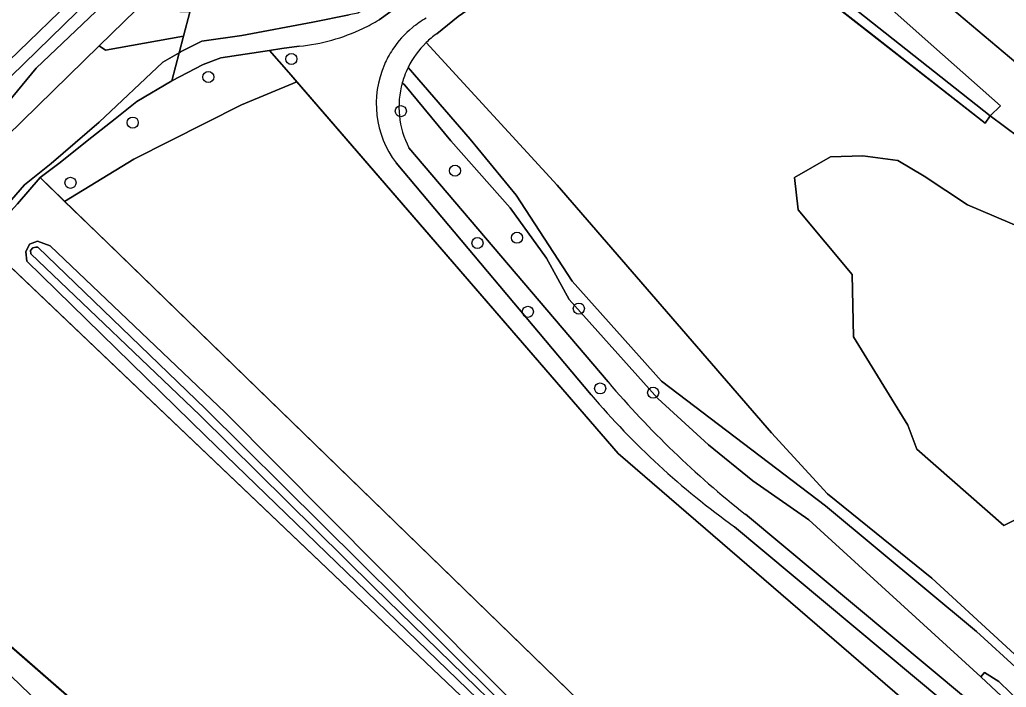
# Model space of a CAD drawing. Extents: x 159626 to 160723, y 388173 to 389416.
# Drawn here: x 160255.9 to 160342.8, y 389099.8 to 389158.7 of the extents above; entities that cross this region are included whole.
import ezdxf

# ---------------------------------------------------------------- set-up
doc = ezdxf.new("R2010")
doc.units = 0
for name, color, linetype in [('IMGEO_Boom', 7, 'Continuous'), ('IMGEO_Grasland_agrarisch', 7, 'Continuous'), ('IMGEO_Grasland_overig', 7, 'Continuous'), ('IMGEO_Hek', 7, 'Continuous'), ('IMGEO_Loofbos', 7, 'Continuous'), ('IMGEO_Oever', 7, 'Continuous'), ('IMGEO_Rijbaan_lokaal_halfverhard', 7, 'Continuous'), ('IMGEO_Sloot', 7, 'Continuous'), ('IMGEO_Voetpad_halfverhard', 7, 'Continuous'), ('IMGEO_Waterloop', 7, 'Continuous')]:
    doc.layers.add(name, color=color, linetype=linetype)

msp = doc.modelspace()

# ---------------------------------------------------------------- linework, layer by layer
at = {"layer": 'IMGEO_Boom'}
for centre in [(160279.824, 389155.224), (160272.503, 389153.627), (160289.465, 389150.619), (160265.838, 389149.613), (160294.243, 389145.368), (160260.348, 389144.299), (160296.222, 389138.985), (160299.703, 389139.453), (160300.666, 389132.922), (160305.161, 389133.208), (160307.036, 389126.165), (160311.707, 389125.791)]:
    msp.add_circle(centre, 0.489, dxfattribs=at)
at = {"layer": 'IMGEO_Grasland_agrarisch'}
for points in [[(160315.396, 389176.775), (160324.762, 389169.892), (160331.245, 389165.394), (160338.643, 389159.145), (160347.019, 389152.087), (160352.744, 389148.485), (160362.481, 389143.194), (160364.174, 389140.654), (160364.704, 389138.643), (160372.535, 389131.869), (160369.254, 389128.377), (160347.347, 389145.31), (160343.945, 389148.328), (160341.403, 389150.192), (160340.96, 389149.55), (160330.767, 389157.542), (160320.794, 389165.363), (160311.778, 389172.432), (160311.337, 389172.767), (160311.17, 389172.542)], [(160291.697, 389156.663), (160303.255, 389144.098), (160322.129, 389122.246), (160327.08, 389116.861), (160336.286, 389109.428), (160348.667, 389098.037), (160352.06, 389095.291), (160362.605, 389107.106), (160367.928, 389109.481), (160372.684, 389108.321), (160388.604, 389124.243), (160390.907, 389123.754), (160395.669, 389119.323), (160396.15, 389119.999), (160397.362, 389121.837), (160403.308, 389130.162), (160416.01, 389147.19), (160434.863, 389173.013)], [(160302.344, 389164.436), (160294.511, 389158.979), (160292.629, 389157.437)], [(160294.768, 389099.059), (160252.648, 389139.166), (160251.555, 389138), (160249.2, 389136.104), (160246.594, 389133.749), (160244.696, 389131.951), (160242.919, 389130.27), (160240.642, 389127.616), (160238.966, 389125.756), (160237.093, 389123.767), (160234.845, 389121.103), (160302.807, 389061.715)]]:
    msp.add_lwpolyline(points, dxfattribs=at)
for points in [[(160263.46, 389139.141), (160332.64, 389071.965), (160329.451, 389069.055), (160352.435, 389047.709), (160351.585, 389046.803), (160351.754, 389046.685), (160354.748, 389049.457), (160357.289, 389052.093), (160367.898, 389069.287), (160308.615, 389120.431), (160280.294, 389153.196), (160275.415, 389151.183), (160265.94, 389146.372), (160259.834, 389142.662)], [(160333.271, 389146.263), (160335.599, 389144.887), (160339.409, 389142.347), (160348.046, 389138.671), (160349.766, 389132.718), (160355.322, 389130.469), (160356.512, 389129.278), (160354.131, 389125.309), (160351.882, 389121.208), (160348.707, 389117.107), (160342.622, 389114.065), (160334.949, 389120.812), (160334.155, 389122.928), (160329.355, 389130.705), (160329.249, 389136.209), (160324.487, 389141.924), (160324.169, 389144.781), (160327.344, 389146.58), (160330.202, 389146.686)]]:
    msp.add_lwpolyline(points, close=True, dxfattribs=at)
msp.add_arc((160297.158, 389151.035), 7.842, 125.27839, 134.13898, dxfattribs=at)
at = {"layer": 'IMGEO_Grasland_overig'}
for points in [[(160319.905, 389216.906), (160317.966, 389215.025), (160255.091, 389153.665), (160229.33, 389128.502), (160218.769, 389118.226), (160214.731, 389114.586), (160211.458, 389111.496), (160207.818, 389108.223), (160202.954, 389104.216), (160192.615, 389095.987), (160184.408, 389089.615), (160162.973, 389073.86), (160152.253, 389066.627), (160147.88, 389063.446), (160139.623, 389058.041), (160134.064, 389054.013), (160130.126, 389051.391), (160126.207, 389049.186), (160120.19, 389045.789), (160114.797, 389042.585), (160107.046, 389038.681), (160094.504, 389033.155), (160076.791, 389025.521), (160066.26, 389021.528)], [(160300.083, 389167.7), (160287.549, 389158.682)], [(160251.136, 389146.908), (160257.325, 389154.402), (160264.306, 389161.069)], [(160280.514, 389156.345), (160278.976, 389156.131), (160277.897, 389155.97), (160279.585, 389154.017), (160280.294, 389153.196), (160308.615, 389120.431), (160367.898, 389069.287), (160368.589, 389067.657)], [(160306.25, 389125.605), (160289.048, 389146.053)], [(160367.427, 389072.83), (160347.925, 389089.69), (160318.879, 389113.97)]]:
    msp.add_lwpolyline(points, dxfattribs=at)
msp.add_lwpolyline([(160277.897, 389155.97), (160273.607, 389155.331), (160272.039, 389154.727), (160269.287, 389153.299), (160266.191, 389151.481), (160264.293, 389149.952), (160261.818, 389148.007), (160259.432, 389146.08), (160257.677, 389144.757), (160259.834, 389142.662), (160265.94, 389146.372), (160275.415, 389151.183), (160280.294, 389153.196), (160279.585, 389154.017)], close=True, dxfattribs=at)
for centre, radius, start, end in [((160278.741, 389173.27), 17.041, 295.67887, 301.124), ((160295.938, 389151.319), 8.613, 119.37541, 129.30515), ((160278.875, 389173.043), 16.778, 275.60561, 295.6016), ((160295.958, 389151.281), 8.655, 129.24969, 146.52027), ((160295.669, 389151.457), 8.317, 146.4314, 151.88923), ((160295.334, 389151.588), 7.96, 151.58394, 156.66564), ((160295.969, 389151.272), 8.669, 156.41202, 217.01913), ((160359.609, 389170.851), 69.959, 220.29644, 234.3953)]:
    msp.add_arc(centre, radius, start, end, dxfattribs=at)
at = {"layer": 'IMGEO_Hek'}
for points in [[(160311.337, 389172.767), (160340.96, 389149.55)], [(160352.06, 389095.291), (160348.667, 389098.037), (160336.286, 389109.428), (160327.08, 389116.861), (160322.129, 389122.246), (160303.255, 389144.098), (160291.697, 389156.663)], [(160279.585, 389154.017), (160308.615, 389120.431), (160367.898, 389069.287)], [(160332.64, 389071.965), (160257.677, 389144.757)], [(160252.482, 389139.324), (160294.768, 389099.059), (160318.674, 389076.046), (160327.505, 389067.28)], [(160302.807, 389061.715), (160233.966, 389121.792)]]:
    msp.add_lwpolyline(points, dxfattribs=at)
at = {"layer": 'IMGEO_Loofbos'}
for points in [[(160313.454, 389174.995), (160312.339, 389175.972), (160311.721, 389175.968), (160315.424, 389173.078), (160330.651, 389161.462), (160336.458, 389156.303), (160342.321, 389151.094), (160341.403, 389150.192), (160343.945, 389148.328), (160347.347, 389145.31), (160369.254, 389128.377), (160372.535, 389131.869), (160364.704, 389138.643), (160364.174, 389140.654), (160362.481, 389143.194), (160352.744, 389148.485), (160347.019, 389152.087), (160338.643, 389159.145), (160331.245, 389165.394), (160324.762, 389169.892), (160315.396, 389176.775)], [(160336.286, 389109.428), (160327.08, 389116.861), (160322.129, 389122.246), (160303.255, 389144.098), (160291.697, 389156.663)], [(160290.106, 389154.475), (160295.578, 389148.147), (160299.637, 389143.199), (160304.581, 389135.635), (160312.432, 389126.808), (160326.896, 389115.805), (160340.204, 389104.745), (160351.416, 389094.503), (160352.06, 389095.291), (160348.667, 389098.037), (160336.286, 389109.428)], [(160373.575, 389073.1), (160365.805, 389079.502), (160363.057, 389082.324), (160359.348, 389086.307), (160357.772, 389086.519), (160356.853, 389086.197), (160352.844, 389089.158), (160342.418, 389099.034), (160340.579, 389100.745), (160325.418, 389114.591), (160320.492, 389118.015), (160316.595, 389121.202), (160312.126, 389125.271), (160304.309, 389134), (160302.313, 389137.652), (160299.09, 389142.106), (160293.869, 389147.994), (160289.81, 389152.904), (160289.593, 389153.128)], [(160290.181, 389147.394), (160307.735, 389126.735)], [(160302.807, 389061.715), (160234.845, 389121.103), (160232.421, 389118.822), (160230.363, 389117.011), (160282.003, 389072.548)], [(160258.308, 389094.196), (160240.407, 389110.301), (160236.709, 389113.625), (160233.919, 389116.229), (160233.834, 389116.809), (160234.033, 389117.345), (160234.492, 389117.498), (160235.066, 389117.498), (160235.374, 389117.395), (160242.019, 389111.87), (160249.031, 389106.369), (160255.116, 389100.802), (160262.533, 389093.653)], [(160319.834, 389115.068), (160348.851, 389090.858), (160368.871, 389073.446), (160369.71, 389072.699), (160370.559, 389071.659), (160371.156, 389070.581)]]:
    msp.add_lwpolyline(points, dxfattribs=at)
for points in [[(160348.707, 389117.107), (160351.882, 389121.208), (160354.131, 389125.309), (160356.512, 389129.278), (160355.322, 389130.469), (160349.766, 389132.718), (160348.046, 389138.671), (160339.409, 389142.347), (160335.599, 389144.887), (160333.271, 389146.263), (160330.202, 389146.686), (160327.344, 389146.58), (160324.169, 389144.781), (160324.487, 389141.924), (160329.249, 389136.209), (160329.355, 389130.705), (160334.155, 389122.928), (160334.949, 389120.812), (160342.622, 389114.065)], [(160252.648, 389139.166), (160294.768, 389099.059), (160318.674, 389076.046), (160327.505, 389067.28), (160328.137, 389067.796), (160325.233, 389070.56), (160296.217, 389098.803), (160272.256, 389121.974), (160256.491, 389137.391), (160256.425, 389138.199), (160256.746, 389138.887), (160257.45, 389139.147), (160258.555, 389138.737), (160274.024, 389124.001), (160305.737, 389092.049), (160329.451, 389069.055), (160332.64, 389071.965), (160263.46, 389139.141), (160259.834, 389142.662), (160257.677, 389144.757), (160255.685, 389142.436), (160253.36, 389139.927)]]:
    msp.add_lwpolyline(points, close=True, dxfattribs=at)
for centre, radius, start, end in [((160297.183, 389151.002), 7.883, 134.09713, 153.85747), ((160297.17, 389151.008), 7.868, 164.36765, 207.34235), ((160373.306, 389182.627), 86.16, 220.4439, 231.63883)]:
    msp.add_arc(centre, radius, start, end, dxfattribs=at)
at = {"layer": 'IMGEO_Oever'}
for points in [[(160325.463, 389216.262), (160324.437, 389216.772), (160323.325, 389216.711), (160321.473, 389215.12), (160313.902, 389208.296), (160304.595, 389198.376), (160291.378, 389185.58), (160276.375, 389171.503), (160271.95, 389167.308), (160270.459, 389165.895), (160267.351, 389163.284), (160264.306, 389161.069), (160257.325, 389154.402), (160251.136, 389146.908), (160237.436, 389132.278), (160227.143, 389122.788), (160220.735, 389116.556), (160210.477, 389107.094), (160204.81, 389102.364), (160192.585, 389093.933)], [(160203.231, 389099.769), (160204.027, 389100.448), (160206.182, 389101.947), (160214.676, 389109.416), (160224.225, 389118.69), (160225.519, 389119.837), (160227.31, 389121.57), (160239.91, 389133.467), (160252.005, 389145.767), (160262.864, 389156.368), (160271.506, 389164.805), (160272.973, 389166.237), (160298.048, 389190.765), (160309.63, 389202.134), (160315.114, 389207.517), (160320.537, 389211.754), (160325.463, 389216.262)], [(160306.957, 389175.84), (160307.445, 389177.052), (160306.456, 389177.499), (160305.471, 389176.179), (160302.871, 389172.495), (160301.587, 389170.799), (160299.078, 389168.78), (160296.325, 389166.425), (160293.664, 389164.681), (160287.855, 389160.614), (160285.684, 389159.268), (160284.924, 389159.108), (160281.704, 389158.453), (160275.455, 389157.296), (160271.919, 389156.785), (160270.052, 389155.842), (160269.932, 389155.771), (160269.287, 389153.299), (160272.039, 389154.727), (160273.607, 389155.331), (160277.897, 389155.97), (160278.976, 389156.131), (160280.514, 389156.345)], [(160287.549, 389158.682), (160300.083, 389167.7)], [(160255.685, 389142.436), (160257.677, 389144.757), (160259.432, 389146.08), (160261.818, 389148.007), (160264.293, 389149.952), (160266.191, 389151.481), (160269.287, 389153.299), (160269.932, 389155.771), (160268.503, 389154.934), (160262.88, 389149.648), (160258.652, 389146.015), (160256.297, 389144.118), (160254.767, 389142.344)], [(160359.715, 389087.106), (160359.109, 389087.468), (160358.049, 389087.531), (160357.068, 389087.561), (160355.643, 389087.837), (160352.358, 389090.27), (160350.975, 389091.45), (160350.415, 389092.32), (160342.187, 389100.315), (160340.923, 389101.127), (160340.579, 389100.745), (160342.418, 389099.034), (160352.844, 389089.158), (160356.853, 389086.197), (160357.772, 389086.519), (160359.348, 389086.307), (160363.057, 389082.324), (160365.805, 389079.502), (160373.575, 389073.1), (160373.852, 389072.829), (160376.563, 389069.811)]]:
    msp.add_lwpolyline(points, dxfattribs=at)
for points in [[(160307.639, 389176.964), (160307.445, 389177.052), (160306.957, 389175.84), (160310.234, 389173.602), (160310.355, 389173.509), (160310.423, 389173.596), (160311.361, 389172.8), (160311.337, 389172.767), (160311.778, 389172.432), (160320.794, 389165.363), (160330.767, 389157.542), (160340.96, 389149.55), (160341.403, 389150.192)], [(160258.555, 389138.737), (160257.45, 389139.147), (160256.746, 389138.887), (160256.425, 389138.199), (160256.491, 389137.391), (160272.256, 389121.974), (160296.217, 389098.803), (160325.233, 389070.56), (160328.137, 389067.796), (160337.64, 389058.104), (160348.561, 389046.936), (160350.248, 389046.044), (160351.585, 389046.803), (160352.435, 389047.709), (160329.451, 389069.055), (160305.737, 389092.049), (160274.024, 389124.001)], [(160350.11, 389048.432), (160350.005, 389048.039), (160349.548, 389047.858), (160337.944, 389058.713), (160329.654, 389067.062), (160318.858, 389077.717), (160304.9, 389091.324), (160296.164, 389099.802), (160287.125, 389108.607), (160271.738, 389123.806), (160256.839, 389138.032), (160256.838, 389138.321), (160257.037, 389138.551), (160257.281, 389138.612), (160257.471, 389138.612), (160272.242, 389124.38), (160292.757, 389104.029), (160305.403, 389091.429), (160327.183, 389070.352), (160343.717, 389054.005)], [(160273.282, 389082.119), (160292.191, 389065.922), (160299.995, 389058.984), (160303.193, 389056.141), (160303.824, 389056.419), (160304.424, 389057.123), (160301.104, 389060.061), (160274.582, 389083.528), (160262.533, 389093.653), (160255.116, 389100.802), (160249.031, 389106.369), (160242.019, 389111.87), (160235.374, 389117.395), (160235.066, 389117.498), (160234.492, 389117.498), (160234.033, 389117.345), (160233.834, 389116.809), (160233.919, 389116.229), (160236.709, 389113.625), (160240.407, 389110.301), (160258.308, 389094.196), (160267.179, 389086.682)]]:
    msp.add_lwpolyline(points, close=True, dxfattribs=at)
for centre, radius, start, end in [((160278.741, 389173.27), 17.041, 295.67887, 301.124), ((160278.875, 389173.043), 16.778, 275.60561, 295.6016)]:
    msp.add_arc(centre, radius, start, end, dxfattribs=at)
at = {"layer": 'IMGEO_Rijbaan_lokaal_halfverhard'}
for points in [[(160425.774, 389383.656), (160378.413, 389310.486), (160354.95, 389266.193), (160336.027, 389236.286), (160310.021, 389208.418), (160205.949, 389107.719), (160110.695, 389041.218), (160031.6, 389011.311)], [(160066.26, 389021.528), (160076.791, 389025.521), (160094.504, 389033.155), (160107.046, 389038.681), (160114.797, 389042.585), (160120.19, 389045.789), (160126.207, 389049.186), (160130.126, 389051.391), (160134.064, 389054.013), (160139.623, 389058.041), (160147.88, 389063.446), (160152.253, 389066.627), (160162.973, 389073.86), (160184.408, 389089.615), (160192.615, 389095.987), (160202.954, 389104.216), (160207.818, 389108.223), (160211.458, 389111.496), (160214.731, 389114.586), (160218.769, 389118.226), (160229.33, 389128.502), (160255.091, 389153.665), (160317.966, 389215.025), (160319.905, 389216.906)]]:
    msp.add_lwpolyline(points, dxfattribs=at)
at = {"layer": 'IMGEO_Sloot'}
for points in [[(160351.416, 389094.503), (160340.204, 389104.745), (160326.896, 389115.805), (160312.432, 389126.808), (160304.581, 389135.635), (160299.637, 389143.199), (160295.578, 389148.147), (160290.106, 389154.475)], [(160289.593, 389153.128), (160289.81, 389152.904), (160293.869, 389147.994), (160299.09, 389142.106), (160302.313, 389137.652), (160304.309, 389134), (160312.126, 389125.271), (160316.595, 389121.202), (160320.492, 389118.015), (160325.418, 389114.591), (160340.579, 389100.745), (160340.923, 389101.127), (160342.187, 389100.315), (160350.415, 389092.32)]]:
    msp.add_lwpolyline(points, dxfattribs=at)
for centre, radius, start, end in [((160297.594, 389150.831), 8.327, 154.05025, 159.75236), ((160296.965, 389151.082), 7.651, 159.88286, 164.48571)]:
    msp.add_arc(centre, radius, start, end, dxfattribs=at)
at = {"layer": 'IMGEO_Voetpad_halfverhard'}
for points in [[(160292.629, 389157.437), (160294.511, 389158.979), (160302.344, 389164.436)], [(160307.735, 389126.735), (160290.181, 389147.394)], [(160289.048, 389146.053), (160306.25, 389125.605)], [(160371.156, 389070.581), (160370.559, 389071.659), (160369.71, 389072.699), (160368.871, 389073.446), (160348.851, 389090.858), (160319.834, 389115.068)], [(160318.879, 389113.97), (160347.925, 389089.69), (160367.427, 389072.83)]]:
    msp.add_lwpolyline(points, dxfattribs=at)
for centre, radius, start, end in [((160295.938, 389151.319), 8.613, 119.37541, 129.30515), ((160295.958, 389151.281), 8.655, 129.24969, 146.52027), ((160297.158, 389151.035), 7.842, 125.27839, 134.13898), ((160295.669, 389151.457), 8.317, 146.4314, 151.88923), ((160297.183, 389151.002), 7.883, 134.09713, 153.85747), ((160295.334, 389151.588), 7.96, 151.58394, 156.66564), ((160295.969, 389151.272), 8.669, 156.41202, 217.01913), ((160297.594, 389150.831), 8.327, 154.05025, 159.75236), ((160296.965, 389151.082), 7.651, 159.88286, 164.48571), ((160297.17, 389151.008), 7.868, 164.36765, 207.34235), ((160373.306, 389182.627), 86.16, 220.4439, 231.63883), ((160359.609, 389170.851), 69.959, 220.29644, 234.3953)]:
    msp.add_arc(centre, radius, start, end, dxfattribs=at)
at = {"layer": 'IMGEO_Waterloop'}
for points in [[(160270.861, 389159.337), (160269.095, 389159.415), (160276.806, 389167.023), (160278.268, 389168.299), (160294.798, 389184.623), (160295.791, 389185.841), (160297.305, 389187.216), (160299.413, 389189.413), (160300.697, 389190.575), (160308.814, 389198.705), (160308.202, 389196.171), (160310.129, 389197.151), (160310.524, 389201.076), (160309.63, 389202.134), (160298.048, 389190.765), (160272.973, 389166.237), (160271.506, 389164.805), (160262.864, 389156.368), (160263.429, 389156.007), (160263.43, 389156.007), (160270.31, 389157.225)], [(160307.84, 389178.035), (160307.627, 389177.503), (160307.445, 389177.052), (160307.639, 389176.964), (160341.403, 389150.192), (160342.321, 389151.094), (160336.458, 389156.303), (160330.651, 389161.462), (160315.424, 389173.078), (160311.721, 389175.968)], [(160292.757, 389104.029), (160272.242, 389124.38), (160257.471, 389138.612), (160257.281, 389138.612), (160257.037, 389138.551), (160256.838, 389138.321), (160256.839, 389138.032), (160271.738, 389123.806), (160287.125, 389108.607), (160296.164, 389099.802), (160304.9, 389091.324), (160318.858, 389077.717), (160329.654, 389067.062), (160337.944, 389058.713), (160349.548, 389047.858), (160350.005, 389048.039), (160350.11, 389048.432), (160343.717, 389054.005), (160327.183, 389070.352), (160305.403, 389091.429)]]:
    msp.add_lwpolyline(points, close=True, dxfattribs=at)
for points in [[(160270.861, 389159.337), (160270.31, 389157.225), (160269.932, 389155.771), (160270.052, 389155.842), (160271.919, 389156.785), (160275.455, 389157.296), (160281.704, 389158.453), (160284.924, 389159.108)], [(160254.767, 389142.344), (160256.297, 389144.118), (160258.652, 389146.015), (160262.88, 389149.648), (160268.503, 389154.934), (160269.932, 389155.771), (160270.31, 389157.225), (160263.43, 389156.007), (160263.429, 389156.007), (160262.864, 389156.368), (160252.005, 389145.767)]]:
    msp.add_lwpolyline(points, dxfattribs=at)

doc.saveas('drawing.dxf')
